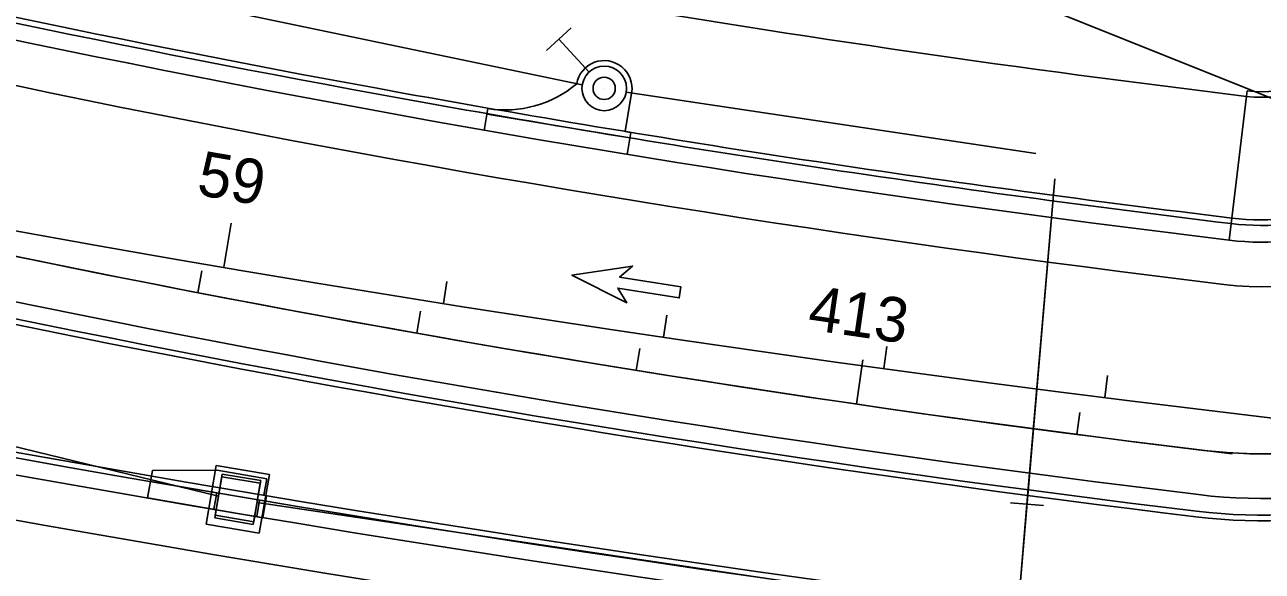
# Model space of a CAD drawing. Extents: x 468143 to 491361, y 1438528 to 1468730.
# Drawn here: x 488820.9 to 488932.1, y 1466773.1 to 1466822.2 of the extents above; entities that cross this region are included whole.
import ezdxf

# ---------------------------------------------------------------- set-up
doc = ezdxf.new("R2010")
doc.units = 0
doc.layers.add('Default', color=7, linetype='Continuous')
doc.layers.add('Xreference_dp', color=7, linetype='Continuous')

# ---------------------------------------------------------------- blocks, each defined once
blk = doc.blocks.new('POINT_DISPLAY')
at = {"layer": 'Default'}
blk.add_line((0, 0), (0, 0), dxfattribs=at)
blk = doc.blocks.new('InltCurb5')
at = {"layer": 'Default'}
for p, q in [((-2.25, 3.5), (-8, 2.5)), ((2.25, 3.5), (-2.25, 3.5)), ((2.25, 2), (2.25, 3.5)), ((-8, 2.5), (-8, 0)), ((-8, 1.5), (2.5, 1.5)), ((-1.96, 0), (-1.96, 1.5)), ((1.95, 0), (1.95, 1.5)), ((2.5, 2), (2.25, 2)), ((2.5, 0), (2.5, 2)), ((-8, 0), (2.5, 0))]:
    blk.add_line(p, q, dxfattribs=at)
blk.add_lwpolyline([(-1.75, -0.5), (1.75, -0.5), (1.75, 3), (-1.75, 3)], close=True, dxfattribs=at)
for p in [(0, 3.5), (-1.75, 3), (0, 3), (0, 3), (1.75, 3), (-1.75, 1.25), (-1.75, 1.25), (0, 1.25), (0, 1.25), (1.75, 1.25), (1.75, 1.25), (-1.75, -0.5), (0, 0), (0, 0), (0, -0.5), (0, -0.5), (1.75, -0.5)]:
    blk.add_blockref('POINT_DISPLAY', p, dxfattribs=at)
blk = doc.blocks.new('JBottom40x35')
at = {"layer": 'Default'}
for p, q in [((2.67, 2.42), (-2.67, 2.42)), ((-2.67, 2.42), (-2.67, -2.42)), ((2.67, -2.42), (2.67, 2.42)), ((-2, -1.75), (-2, 1.75)), ((-2, 1.75), (2, 1.75)), ((2, 1.75), (2, -1.75)), ((2, -1.75), (-2, -1.75)), ((-2.67, -2.42), (2.67, -2.42))]:
    blk.add_line(p, q, dxfattribs=at)
for p in [(-2, 1.75), (0, 1.75), (0, 1.75), (0, 1.75), (2, 1.75), (-2, 0), (-2, 0), (0, 0), (0, 0), (0, 0), (2, 0), (2, 0), (-2, -1.75), (0, -1.75), (0, -1.75), (0, -1.75), (2, -1.75)]:
    blk.add_blockref('POINT_DISPLAY', p, dxfattribs=at)
blk = doc.blocks.new('DAMerge_2')
at = {"layer": 'Default'}
blk.add_lwpolyline([(0.71, -4.09), (0, -3.39), (3.95, 0.56), (2.42, 0.68), (7.31, 3.21), (4.77, -1.68), (4.66, -0.15), (0.71, -4.09)], dxfattribs=at)
blk = doc.blocks.new('DAMerge_6')
at = {"layer": 'Default'}
blk.add_lwpolyline([(0.71, -4.09), (0, -3.39), (3.95, 0.56), (2.42, 0.68), (7.31, 3.21), (4.77, -1.68), (4.66, -0.15), (0.71, -4.09)], dxfattribs=at)

msp = doc.modelspace()

# ---------------------------------------------------------------- linework, layer by layer
at = {"layer": 'Xreference_dp'}
for p, q in [((488941.25, 1466812.22), (488831.85, 1466855.99)), ((488756.6, 1466840.62), (488870.99, 1466816.76)), ((488868.89, 1466820.85), (488870, 1466821.87)), ((488868.89, 1466820.85), (488867.79, 1466819.83)), ((488871.6, 1466817.91), (488868.89, 1466820.85)), ((488874.85, 1466812.57), (488875.42, 1466816.02)), ((488874.93, 1466816.11), (488911.73, 1466810.59)), ((488930.72, 1466816.22), (488930.66, 1466815.73)), ((488930.66, 1466815.73), (488929.34, 1466804.8)), ((488862.52, 1466814.63), (488862.19, 1466812.65)), ((488862.44, 1466814.13), (488875.26, 1466812)), ((488875.34, 1466812.49), (488874.85, 1466812.57)), ((488875.01, 1466810.52), (488875.34, 1466812.49)), ((488913.44, 1466808.34), (488910.25, 1466771.16)), ((488913.44, 1466808.34), (488910.93, 1466779.13)), ((488728.93, 1466806.46), (488838.33, 1466779.86)), ((488929.34, 1466804.8), (488929.1, 1466802.82)), ((488838.79, 1466800.4), (488839.46, 1466804.34)), ((488836.45, 1466798.11), (488836.83, 1466800.07)), ((488858.52, 1466797.15), (488858.84, 1466799.12)), ((488856.12, 1466794.47), (488856.47, 1466796.44)), ((488878.29, 1466794.11), (488878.58, 1466796.09)), ((488875.84, 1466791.14), (488876.16, 1466793.11)), ((488898.09, 1466791.3), (488898.36, 1466793.28)), ((488895.61, 1466788.11), (488896.18, 1466792.07)), ((488917.92, 1466788.7), (488918.17, 1466790.69)), ((488915.42, 1466785.38), (488915.68, 1466787.37)), ((488841.78, 1466779.27), (488908.26, 1466769.4)), ((488909.44, 1466779.25), (488910.93, 1466779.13)), ((488910.25, 1466771.16), (488910.93, 1466779.13)), ((488912.43, 1466779.02), (488910.93, 1466779.13))]:
    msp.add_line(p, q, dxfattribs=at)
for radius in [2, 1]:
    msp.add_circle((488872.96, 1466816.44), radius, dxfattribs=at)
for centre, radius, start, end in [((489145.02, 1468591.69), 1909.86, 245.36712, 306.9274), ((489143.9, 1468591.41), 1816.82, 245.36787, 299.96455), ((489145.02, 1468591.69), 1837.36, 245.36712, 266.14562), ((489145.02, 1468591.69), 1836.86, 245.36712, 266.14562), ((489145.02, 1468591.69), 1838.86, 245.36712, 266.14562), ((489145.02, 1468591.69), 1842.86, 245.36712, 265.63392), ((489082.61, 1468074.59), 1281, 245.21533, 263.11752), ((489082.61, 1468074.59), 1285, 245.21533, 263.11752), ((489082.61, 1468074.59), 1279.5, 246.31089, 259.7437), ((489082.61, 1468074.59), 1279, 246.31091, 259.7437), ((489082.61, 1468074.59), 1300, 245.21533, 263.11752), ((489082.61, 1468074.59), 1300, 245.21533, 263.22981), ((489082.61, 1468074.59), 1304, 245.21533, 263.11752), ((489145.02, 1468591.69), 1878.86, 245.36712, 266.78234), ((489145.02, 1468591.69), 1878.86, 245.36712, 266.78234), ((489145.02, 1468591.69), 1881.11, 245.36712, 266.78234), ((489145.02, 1468591.69), 1880.36, 245.36712, 266.78234), ((489082.61, 1468074.59), 1305.5, 246.30178, 263.11752), ((489082.61, 1468074.59), 1306, 246.30176, 263.11752), ((489145.02, 1468591.69), 1890.61, 245.36712, 263.85174), ((489145.02, 1468591.69), 1891.36, 245.36712, 267.59092), ((488932.1, 1466827.64), 48, 263.1175, 68.1961), ((489145.02, 1468591.69), 1892.86, 245.36712, 267.59092), ((489145.02, 1468591.69), 1894.86, 245.36712, 267.58634), ((488932.1, 1466827.64), 44, 263.1175, 68.1961), ((489145.02, 1468591.69), 1909.36, 245.36712, 267.72102), ((489145.02, 1468591.69), 1910.36, 245.37448, 267.72104), ((489082.61, 1468074.59), 1268, 257.63059, 263.11752), ((489145.02, 1468591.69), 1924.86, 246.95075, 267.69896), ((488932.1, 1466827.64), 11.5, 263.1172, 314.0103), ((488872.96, 1466816.44), 2.5, 350.5395, 170.5395), ((488932.1, 1466827.64), 12, 263.1172, 314.0103), ((489082.61, 1468074.59), 1279, 259.7437, 263.11752), ((488864.06, 1466824.51), 10, 261.1112, 310.0017), ((489082.61, 1468074.59), 1279.5, 259.7437, 263.11752), ((488932.1, 1466827.64), 29, 263.1175, 333.4939), ((488932.1, 1466827.64), 50, 263.1175, 342.0944), ((488932.1, 1466827.64), 49.5, 263.1175, 342.0944), ((488932.1, 1466827.64), 23.5, 263.1175, 314.0096), ((488932.1, 1466827.64), 23, 263.1175, 314.0096), ((488932.1, 1466827.64), 25, 263.1175, 314.0096), ((488932.1, 1466827.64), 44, 263.1175, 326.3963), ((489167.8, 1468440.54), 1804, 246.0273, 267.4233)]:
    msp.add_arc(centre, radius, start, end, dxfattribs=at)

# ---------------------------------------------------------------- block references
for name, p, rotation in [('POINT_DISPLAY', (488871.82, 1466818.08), -9.460470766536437), ('POINT_DISPLAY', (488872.52, 1466818.39), -9.460470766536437), ('POINT_DISPLAY', (488873.29, 1466818.41), -9.460470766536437), ('POINT_DISPLAY', (488873.29, 1466818.41), -9.460470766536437), ('POINT_DISPLAY', (488873.37, 1466818.9), -9.460470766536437), ('POINT_DISPLAY', (488874.05, 1466818.11), -9.460470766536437), ('POINT_DISPLAY', (488871.29, 1466817.53), -9.460470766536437), ('POINT_DISPLAY', (488874.6, 1466817.57), -9.460470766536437), ('POINT_DISPLAY', (488870.99, 1466816.76), -9.460470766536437), ('POINT_DISPLAY', (488870.99, 1466816.76), -9.460470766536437), ('POINT_DISPLAY', (488871.01, 1466816), -9.460470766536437), ('POINT_DISPLAY', (488872.96, 1466816.44), -9.460470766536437), ('POINT_DISPLAY', (488872.96, 1466816.44), -9.460470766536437), ('POINT_DISPLAY', (488874.91, 1466816.87), -9.460470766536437), ('POINT_DISPLAY', (488874.93, 1466816.11), -9.460470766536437), ('POINT_DISPLAY', (488874.93, 1466816.11), -9.460470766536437), ('POINT_DISPLAY', (488871.31, 1466815.3), -9.460470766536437), ('POINT_DISPLAY', (488871.86, 1466814.76), -9.460470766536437), ('POINT_DISPLAY', (488874.1, 1466814.79), -9.460470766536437), ('POINT_DISPLAY', (488874.63, 1466815.34), -9.460470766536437), ('POINT_DISPLAY', (488872.63, 1466814.46), -9.460470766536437), ('POINT_DISPLAY', (488872.63, 1466814.46), -9.460470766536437), ('POINT_DISPLAY', (488873.4, 1466814.48), -9.460470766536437), ('POINT_DISPLAY', (488872.05, 1466811.01), -9.460470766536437), ('POINT_DISPLAY', (488872.05, 1466811.01), -9.460470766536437), ('DAMerge_2', (488876.95, 1466795.65), 125.93428540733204), ('DAMerge_6', (488876.95, 1466795.65), 125.93428540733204), ('InltCurb5', (488839.84, 1466778.34), -9.70919522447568), ('JBottom40x35', (488840.05, 1466779.57), 80.29080477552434)]:
    msp.add_blockref(name, p, dxfattribs=dict(at, rotation=rotation))
msp.add_blockref('POINT_DISPLAY', (488911.57, 1466783.83), dxfattribs=at)

# ---------------------------------------------------------------- texts
for s, rotation, p in [('59', 350.332, (488836.26, 1466806.92)), ('413', 351.7295, (488891.14, 1466794.82))]:
    msp.add_text(s, height=4, rotation=rotation, dxfattribs=at).set_placement(p)

doc.saveas('drawing.dxf')
